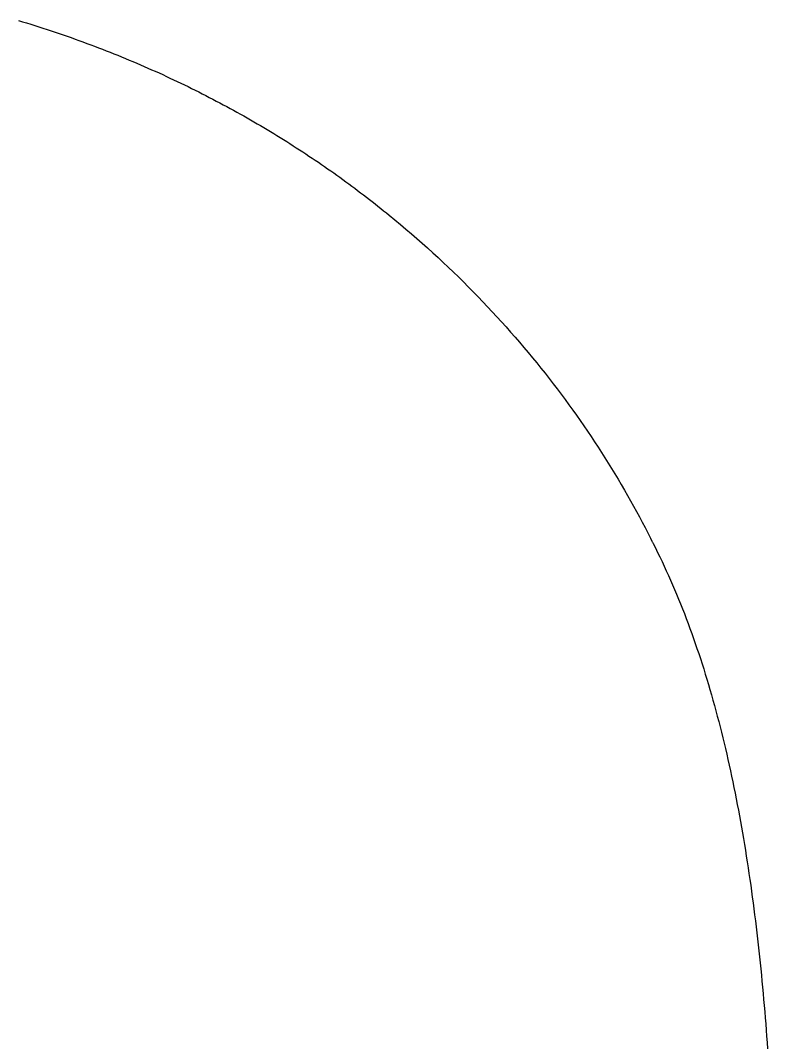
# Model space of a CAD drawing. Extents: x -7.3 to 34, y 0 to 22.
# Drawn here: x 2.576 to 2.6178, y 0.8818 to 0.9391 of the extents above; entities that cross this region are included whole.
import ezdxf

# ---------------------------------------------------------------- set-up
doc = ezdxf.new("R2010")
doc.units = 0
doc.layers.add('SH_Text', color=7, linetype='Continuous')

msp = doc.modelspace()

# ---------------------------------------------------------------- linework, layer by layer
at = {"layer": 'SH_Text'}
for p, q in [((2.575873, 0.939074), (2.576104, 0.939005)), ((2.576104, 0.939005), (2.576334, 0.938934)), ((2.576334, 0.938934), (2.576564, 0.938863)), ((2.576564, 0.938863), (2.576792, 0.938791)), ((2.576792, 0.938791), (2.57702, 0.938719)), ((2.57702, 0.938719), (2.577248, 0.938646)), ((2.577248, 0.938646), (2.577475, 0.938572)), ((2.577475, 0.938572), (2.577701, 0.938497)), ((2.577701, 0.938497), (2.577926, 0.938422)), ((2.577926, 0.938422), (2.57815, 0.938346)), ((2.57815, 0.938346), (2.578374, 0.938269)), ((2.578374, 0.938269), (2.578597, 0.938192)), ((2.578597, 0.938192), (2.57882, 0.938114)), ((2.57882, 0.938114), (2.579042, 0.938035)), ((2.579042, 0.938035), (2.579263, 0.937955)), ((2.579263, 0.937955), (2.579483, 0.937875)), ((2.579483, 0.937875), (2.579703, 0.937794)), ((2.579703, 0.937794), (2.579922, 0.937713)), ((2.579922, 0.937713), (2.58014, 0.937631)), ((2.58014, 0.937631), (2.580357, 0.937548)), ((2.580357, 0.937548), (2.580574, 0.937465)), ((2.580574, 0.937465), (2.58079, 0.937381)), ((2.58079, 0.937381), (2.581006, 0.937296)), ((2.581006, 0.937296), (2.581221, 0.93721)), ((2.581221, 0.93721), (2.581435, 0.937124)), ((2.581435, 0.937124), (2.581648, 0.937038)), ((2.581648, 0.937038), (2.58186, 0.93695)), ((2.58186, 0.93695), (2.582072, 0.936862)), ((2.582072, 0.936862), (2.582284, 0.936774)), ((2.582284, 0.936774), (2.582494, 0.936684)), ((2.582494, 0.936684), (2.582704, 0.936595)), ((2.582704, 0.936595), (2.582913, 0.936504)), ((2.582913, 0.936504), (2.583122, 0.936413)), ((2.583122, 0.936413), (2.583329, 0.936321)), ((2.583329, 0.936321), (2.583536, 0.936229)), ((2.583536, 0.936229), (2.583743, 0.936136)), ((2.583743, 0.936136), (2.583948, 0.936042)), ((2.583948, 0.936042), (2.584153, 0.935948)), ((2.584153, 0.935948), (2.584357, 0.935853)), ((2.584357, 0.935853), (2.584561, 0.935758)), ((2.584561, 0.935758), (2.584764, 0.935662)), ((2.584764, 0.935662), (2.584966, 0.935566)), ((2.584966, 0.935566), (2.585168, 0.935468)), ((2.585168, 0.935468), (2.585368, 0.935371)), ((2.585368, 0.935371), (2.585568, 0.935272)), ((2.585568, 0.935272), (2.585768, 0.935173)), ((2.585768, 0.935173), (2.585966, 0.935074)), ((2.585966, 0.935074), (2.586164, 0.934974)), ((2.586164, 0.934974), (2.586362, 0.934873)), ((2.586362, 0.934873), (2.586558, 0.934772)), ((2.586558, 0.934772), (2.586754, 0.93467)), ((2.586754, 0.93467), (2.58695, 0.934568)), ((2.58695, 0.934568), (2.587144, 0.934465)), ((2.587144, 0.934465), (2.587338, 0.934362)), ((2.587338, 0.934362), (2.587531, 0.934258)), ((2.587531, 0.934258), (2.587724, 0.934153)), ((2.587724, 0.934153), (2.587915, 0.934048)), ((2.587915, 0.934048), (2.588106, 0.933943)), ((2.588106, 0.933943), (2.588297, 0.933837)), ((2.588297, 0.933837), (2.588486, 0.93373)), ((2.588486, 0.93373), (2.588676, 0.933623)), ((2.588676, 0.933623), (2.588864, 0.933515)), ((2.588864, 0.933515), (2.589052, 0.933407)), ((2.589052, 0.933407), (2.589238, 0.933298)), ((2.589238, 0.933298), (2.589425, 0.933189)), ((2.589425, 0.933189), (2.58961, 0.933079)), ((2.58961, 0.933079), (2.589795, 0.932969)), ((2.589795, 0.932969), (2.589979, 0.932858)), ((2.589979, 0.932858), (2.590163, 0.932747)), ((2.590163, 0.932747), (2.590346, 0.932635)), ((2.590346, 0.932635), (2.590528, 0.932523)), ((2.590528, 0.932523), (2.590709, 0.93241)), ((2.590709, 0.93241), (2.59089, 0.932297)), ((2.59089, 0.932297), (2.59107, 0.932183)), ((2.59107, 0.932183), (2.59125, 0.932069)), ((2.59125, 0.932069), (2.591428, 0.931954)), ((2.591428, 0.931954), (2.591607, 0.931839)), ((2.591607, 0.931839), (2.591784, 0.931723)), ((2.591784, 0.931723), (2.591961, 0.931607)), ((2.591961, 0.931607), (2.592137, 0.93149)), ((2.592137, 0.93149), (2.592312, 0.931373)), ((2.592312, 0.931373), (2.592487, 0.931256)), ((2.592487, 0.931256), (2.592661, 0.931138)), ((2.592661, 0.931138), (2.592834, 0.931019)), ((2.592834, 0.931019), (2.593006, 0.9309)), ((2.593006, 0.9309), (2.593178, 0.930781)), ((2.593178, 0.930781), (2.59335, 0.930661)), ((2.59335, 0.930661), (2.59352, 0.930541)), ((2.59352, 0.930541), (2.59369, 0.93042)), ((2.59369, 0.93042), (2.593859, 0.930299)), ((2.593859, 0.930299), (2.594028, 0.930177)), ((2.594028, 0.930177), (2.594196, 0.930055)), ((2.594196, 0.930055), (2.594363, 0.929933)), ((2.594363, 0.929933), (2.594529, 0.92981)), ((2.594529, 0.92981), (2.594695, 0.929687)), ((2.594695, 0.929687), (2.59486, 0.929563)), ((2.59486, 0.929563), (2.595025, 0.929439)), ((2.595025, 0.929439), (2.595189, 0.929314)), ((2.595189, 0.929314), (2.595352, 0.92919)), ((2.595352, 0.92919), (2.595514, 0.929064)), ((2.595514, 0.929064), (2.595676, 0.928939)), ((2.595676, 0.928939), (2.595837, 0.928812)), ((2.595837, 0.928812), (2.595998, 0.928686)), ((2.595998, 0.928686), (2.596157, 0.928559)), ((2.596157, 0.928559), (2.596316, 0.928432)), ((2.596316, 0.928432), (2.596475, 0.928304)), ((2.596475, 0.928304), (2.596633, 0.928176)), ((2.596633, 0.928176), (2.596946, 0.927919)), ((2.596946, 0.927919), (2.597257, 0.92766)), ((2.597257, 0.92766), (2.597565, 0.9274)), ((2.597565, 0.9274), (2.59787, 0.927138)), ((2.59787, 0.927138), (2.598173, 0.926875)), ((2.598173, 0.926875), (2.598473, 0.926611)), ((2.598473, 0.926611), (2.598771, 0.926345)), ((2.598771, 0.926345), (2.599065, 0.926078)), ((2.599065, 0.926078), (2.599357, 0.92581)), ((2.599357, 0.92581), (2.599647, 0.92554)), ((2.599647, 0.92554), (2.599934, 0.925269)), ((2.599934, 0.925269), (2.600218, 0.924997)), ((2.600218, 0.924997), (2.600499, 0.924724)), ((2.600499, 0.924724), (2.600778, 0.924449)), ((2.600778, 0.924449), (2.601054, 0.924174)), ((2.601054, 0.924174), (2.601328, 0.923897)), ((2.601328, 0.923897), (2.601598, 0.923619)), ((2.601598, 0.923619), (2.601867, 0.92334)), ((2.601867, 0.92334), (2.602132, 0.92306)), ((2.602132, 0.92306), (2.602395, 0.922779)), ((2.602395, 0.922779), (2.602655, 0.922497)), ((2.602655, 0.922497), (2.602913, 0.922214)), ((2.602913, 0.922214), (2.603168, 0.92193)), ((2.603168, 0.92193), (2.603421, 0.921645)), ((2.603421, 0.921645), (2.603671, 0.92136)), ((2.603671, 0.92136), (2.603918, 0.921073)), ((2.603918, 0.921073), (2.604162, 0.920786)), ((2.604162, 0.920786), (2.604404, 0.920498)), ((2.604404, 0.920498), (2.604644, 0.920209)), ((2.604644, 0.920209), (2.60488, 0.919919)), ((2.60488, 0.919919), (2.605115, 0.919628)), ((2.605115, 0.919628), (2.605346, 0.919337)), ((2.605346, 0.919337), (2.605575, 0.919045)), ((2.605575, 0.919045), (2.605802, 0.918753)), ((2.605802, 0.918753), (2.606025, 0.91846)), ((2.606025, 0.91846), (2.606247, 0.918166)), ((2.606247, 0.918166), (2.606465, 0.917872)), ((2.606465, 0.917872), (2.606681, 0.917577)), ((2.606681, 0.917577), (2.606895, 0.917281)), ((2.606895, 0.917281), (2.607106, 0.916986)), ((2.607106, 0.916986), (2.607314, 0.916689)), ((2.607314, 0.916689), (2.60752, 0.916392)), ((2.60752, 0.916392), (2.607723, 0.916095)), ((2.607723, 0.916095), (2.607923, 0.915798)), ((2.607923, 0.915798), (2.608121, 0.9155)), ((2.608121, 0.9155), (2.608317, 0.915201)), ((2.608317, 0.915201), (2.60851, 0.914903)), ((2.60851, 0.914903), (2.6087, 0.914604)), ((2.6087, 0.914604), (2.608888, 0.914304)), ((2.608888, 0.914304), (2.609073, 0.914005)), ((2.609073, 0.914005), (2.609256, 0.913705)), ((2.609256, 0.913705), (2.609436, 0.913405)), ((2.609436, 0.913405), (2.609614, 0.913105)), ((2.609614, 0.913105), (2.609789, 0.912805)), ((2.609789, 0.912805), (2.609962, 0.912505)), ((2.609962, 0.912505), (2.610132, 0.912205)), ((2.610132, 0.912205), (2.610299, 0.911904)), ((2.610299, 0.911904), (2.610464, 0.911604)), ((2.610464, 0.911604), (2.610627, 0.911304)), ((2.610627, 0.911304), (2.610786, 0.911003)), ((2.610786, 0.911003), (2.610944, 0.910703)), ((2.610944, 0.910703), (2.611099, 0.910402)), ((2.611099, 0.910402), (2.611251, 0.910102)), ((2.611251, 0.910102), (2.611326, 0.909952)), ((2.611326, 0.909952), (2.611345, 0.909915)), ((2.611345, 0.909915), (2.611361, 0.909884)), ((2.611361, 0.909884), (2.611393, 0.909821)), ((2.611393, 0.909821), (2.611521, 0.90957)), ((2.611521, 0.90957), (2.611646, 0.909318)), ((2.611646, 0.909318), (2.611771, 0.909063)), ((2.611771, 0.909063), (2.611894, 0.908807)), ((2.611894, 0.908807), (2.612015, 0.90855)), ((2.612015, 0.90855), (2.612135, 0.908291)), ((2.612135, 0.908291), (2.612253, 0.90803)), ((2.612253, 0.90803), (2.61237, 0.907768)), ((2.61237, 0.907768), (2.612485, 0.907504)), ((2.612485, 0.907504), (2.612599, 0.907239)), ((2.612599, 0.907239), (2.612711, 0.906972)), ((2.612711, 0.906972), (2.612822, 0.906704)), ((2.612822, 0.906704), (2.612931, 0.906435)), ((2.612931, 0.906435), (2.613039, 0.906163)), ((2.613039, 0.906163), (2.613146, 0.905891)), ((2.613146, 0.905891), (2.613251, 0.905617)), ((2.613251, 0.905617), (2.613355, 0.905341)), ((2.613355, 0.905341), (2.613457, 0.905064)), ((2.613457, 0.905064), (2.613558, 0.904786)), ((2.613558, 0.904786), (2.613657, 0.904507)), ((2.613657, 0.904507), (2.613755, 0.904226)), ((2.613755, 0.904226), (2.613852, 0.903943)), ((2.613852, 0.903943), (2.613948, 0.903659)), ((2.613948, 0.903659), (2.614042, 0.903374)), ((2.614042, 0.903374), (2.614134, 0.903088)), ((2.614134, 0.903088), (2.614226, 0.9028)), ((2.614226, 0.9028), (2.614316, 0.902511)), ((2.614316, 0.902511), (2.614405, 0.902221)), ((2.614405, 0.902221), (2.614492, 0.901929)), ((2.614492, 0.901929), (2.614578, 0.901636)), ((2.614578, 0.901636), (2.614663, 0.901342)), ((2.614663, 0.901342), (2.614747, 0.901047)), ((2.614747, 0.901047), (2.614829, 0.90075)), ((2.614829, 0.90075), (2.61491, 0.900453)), ((2.61491, 0.900453), (2.61499, 0.900154)), ((2.61499, 0.900154), (2.615069, 0.899854)), ((2.615069, 0.899854), (2.615146, 0.899552)), ((2.615146, 0.899552), (2.615222, 0.89925)), ((2.615222, 0.89925), (2.615297, 0.898946)), ((2.615297, 0.898946), (2.615371, 0.898641)), ((2.615371, 0.898641), (2.615444, 0.898336)), ((2.615444, 0.898336), (2.615515, 0.898029)), ((2.615515, 0.898029), (2.615586, 0.89772)), ((2.615586, 0.89772), (2.615655, 0.897411)), ((2.615655, 0.897411), (2.615723, 0.897101)), ((2.615723, 0.897101), (2.61579, 0.89679)), ((2.61579, 0.89679), (2.615855, 0.896478)), ((2.615855, 0.896478), (2.61592, 0.896164)), ((2.61592, 0.896164), (2.615983, 0.89585)), ((2.615983, 0.89585), (2.616046, 0.895534)), ((2.616046, 0.895534), (2.616107, 0.895218)), ((2.616107, 0.895218), (2.616167, 0.894901)), ((2.616167, 0.894901), (2.616226, 0.894582)), ((2.616226, 0.894582), (2.616285, 0.894263)), ((2.616285, 0.894263), (2.616342, 0.893943)), ((2.616342, 0.893943), (2.616398, 0.893622)), ((2.616398, 0.893622), (2.616453, 0.8933)), ((2.616453, 0.8933), (2.616507, 0.892977)), ((2.616507, 0.892977), (2.616559, 0.892653)), ((2.616559, 0.892653), (2.616611, 0.892328)), ((2.616611, 0.892328), (2.616662, 0.892003)), ((2.616662, 0.892003), (2.616712, 0.891676)), ((2.616712, 0.891676), (2.616761, 0.891349)), ((2.616761, 0.891349), (2.616809, 0.891021)), ((2.616809, 0.891021), (2.616856, 0.890692)), ((2.616856, 0.890692), (2.616902, 0.890362)), ((2.616902, 0.890362), (2.616948, 0.890032)), ((2.616948, 0.890032), (2.616992, 0.889701)), ((2.616992, 0.889701), (2.617035, 0.889369)), ((2.617035, 0.889369), (2.617078, 0.889036)), ((2.617078, 0.889036), (2.617119, 0.888702)), ((2.617119, 0.888702), (2.61716, 0.888368)), ((2.61716, 0.888368), (2.6172, 0.888033)), ((2.6172, 0.888033), (2.617238, 0.887697)), ((2.617238, 0.887697), (2.617276, 0.887361)), ((2.617276, 0.887361), (2.617314, 0.887024)), ((2.617314, 0.887024), (2.61735, 0.886686)), ((2.61735, 0.886686), (2.617385, 0.886348)), ((2.617385, 0.886348), (2.61742, 0.886009)), ((2.61742, 0.886009), (2.617454, 0.88567)), ((2.617454, 0.88567), (2.617487, 0.885329)), ((2.617487, 0.885329), (2.617519, 0.884989)), ((2.617519, 0.884989), (2.617551, 0.884647)), ((2.617551, 0.884647), (2.617582, 0.884305)), ((2.617582, 0.884305), (2.617612, 0.883963)), ((2.617612, 0.883963), (2.617641, 0.88362)), ((2.617641, 0.88362), (2.617669, 0.883276)), ((2.617669, 0.883276), (2.617697, 0.882932)), ((2.617697, 0.882932), (2.617724, 0.882587)), ((2.617724, 0.882587), (2.61775, 0.882242)), ((2.61775, 0.882242), (2.617776, 0.881897)), ((2.617776, 0.881897), (2.617801, 0.881551))]:
    msp.add_line(p, q, dxfattribs=at)
msp.add_lwpolyline([(2.575873, 0.939074), (2.576104, 0.939005), (2.576334, 0.938934), (2.576564, 0.938863), (2.576792, 0.938791), (2.57702, 0.938719), (2.577248, 0.938646), (2.577475, 0.938572), (2.577701, 0.938497), (2.577926, 0.938422), (2.57815, 0.938346), (2.578374, 0.938269), (2.578597, 0.938192), (2.57882, 0.938114), (2.579042, 0.938035), (2.579263, 0.937955), (2.579483, 0.937875), (2.579703, 0.937794), (2.579922, 0.937713), (2.58014, 0.937631), (2.580357, 0.937548), (2.580574, 0.937465), (2.58079, 0.937381), (2.581006, 0.937296), (2.581221, 0.93721), (2.581435, 0.937124), (2.581648, 0.937038), (2.58186, 0.93695), (2.582072, 0.936862), (2.582284, 0.936774), (2.582494, 0.936684), (2.582704, 0.936595), (2.582913, 0.936504), (2.583122, 0.936413), (2.583329, 0.936321), (2.583536, 0.936229), (2.583743, 0.936136), (2.583948, 0.936042), (2.584153, 0.935948), (2.584357, 0.935853), (2.584561, 0.935758), (2.584764, 0.935662), (2.584966, 0.935566), (2.585168, 0.935468), (2.585368, 0.935371), (2.585568, 0.935272), (2.585768, 0.935173), (2.585966, 0.935074), (2.586164, 0.934974), (2.586362, 0.934873), (2.586558, 0.934772), (2.586754, 0.93467), (2.58695, 0.934568), (2.587144, 0.934465), (2.587338, 0.934362), (2.587531, 0.934258), (2.587724, 0.934153), (2.587915, 0.934048), (2.588106, 0.933943), (2.588297, 0.933837), (2.588486, 0.93373), (2.588676, 0.933623), (2.588864, 0.933515), (2.589052, 0.933407), (2.589238, 0.933298), (2.589425, 0.933189), (2.58961, 0.933079), (2.589795, 0.932969), (2.589979, 0.932858), (2.590163, 0.932747), (2.590346, 0.932635), (2.590528, 0.932523), (2.590709, 0.93241), (2.59089, 0.932297), (2.59107, 0.932183), (2.59125, 0.932069), (2.591428, 0.931954), (2.591607, 0.931839), (2.591784, 0.931723), (2.591961, 0.931607), (2.592137, 0.93149), (2.592312, 0.931373), (2.592487, 0.931256), (2.592661, 0.931138), (2.592834, 0.931019), (2.593006, 0.9309), (2.593178, 0.930781), (2.59335, 0.930661), (2.59352, 0.930541), (2.59369, 0.93042), (2.593859, 0.930299), (2.594028, 0.930177), (2.594196, 0.930055), (2.594363, 0.929933), (2.594529, 0.92981), (2.594695, 0.929687), (2.59486, 0.929563), (2.595025, 0.929439), (2.595189, 0.929314), (2.595352, 0.92919), (2.595514, 0.929064), (2.595676, 0.928939), (2.595837, 0.928812), (2.595998, 0.928686), (2.596157, 0.928559), (2.596316, 0.928432), (2.596475, 0.928304), (2.596633, 0.928176), (2.596946, 0.927919), (2.597257, 0.92766), (2.597565, 0.9274), (2.59787, 0.927138), (2.598173, 0.926875), (2.598473, 0.926611), (2.598771, 0.926345), (2.599065, 0.926078), (2.599357, 0.92581), (2.599647, 0.92554), (2.599934, 0.925269), (2.600218, 0.924997), (2.600499, 0.924724), (2.600778, 0.924449), (2.601054, 0.924174), (2.601328, 0.923897), (2.601598, 0.923619), (2.601867, 0.92334), (2.602132, 0.92306), (2.602395, 0.922779), (2.602655, 0.922497), (2.602913, 0.922214), (2.603168, 0.92193), (2.603421, 0.921645), (2.603671, 0.92136), (2.603918, 0.921073), (2.604162, 0.920786), (2.604404, 0.920498), (2.604644, 0.920209), (2.60488, 0.919919), (2.605115, 0.919628), (2.605346, 0.919337), (2.605575, 0.919045), (2.605802, 0.918753), (2.606025, 0.91846), (2.606247, 0.918166), (2.606465, 0.917872), (2.606681, 0.917577), (2.606895, 0.917281), (2.607106, 0.916986), (2.607314, 0.916689), (2.60752, 0.916392), (2.607723, 0.916095), (2.607923, 0.915798), (2.608121, 0.9155), (2.608317, 0.915201), (2.60851, 0.914903), (2.6087, 0.914604), (2.608888, 0.914304), (2.609073, 0.914005), (2.609256, 0.913705), (2.609436, 0.913405), (2.609614, 0.913105), (2.609789, 0.912805), (2.609962, 0.912505), (2.610132, 0.912205), (2.610299, 0.911904), (2.610464, 0.911604), (2.610627, 0.911304), (2.610786, 0.911003), (2.610944, 0.910703), (2.611099, 0.910402), (2.611251, 0.910102), (2.611326, 0.909952), (2.611345, 0.909915), (2.611361, 0.909884), (2.611393, 0.909821), (2.611521, 0.90957), (2.611646, 0.909318), (2.611771, 0.909063), (2.611894, 0.908807), (2.612015, 0.90855), (2.612135, 0.908291), (2.612253, 0.90803), (2.61237, 0.907768), (2.612485, 0.907504), (2.612599, 0.907239), (2.612711, 0.906972), (2.612822, 0.906704), (2.612931, 0.906435), (2.613039, 0.906163), (2.613146, 0.905891), (2.613251, 0.905617), (2.613355, 0.905341), (2.613457, 0.905064), (2.613558, 0.904786), (2.613657, 0.904507), (2.613755, 0.904226), (2.613852, 0.903943), (2.613948, 0.903659), (2.614042, 0.903374), (2.614134, 0.903088), (2.614226, 0.9028), (2.614316, 0.902511), (2.614405, 0.902221), (2.614492, 0.901929), (2.614578, 0.901636), (2.614663, 0.901342), (2.614747, 0.901047), (2.614829, 0.90075), (2.61491, 0.900453), (2.61499, 0.900154), (2.615069, 0.899854), (2.615146, 0.899552), (2.615222, 0.89925), (2.615297, 0.898946), (2.615371, 0.898641), (2.615444, 0.898336), (2.615515, 0.898029), (2.615586, 0.89772), (2.615655, 0.897411), (2.615723, 0.897101), (2.61579, 0.89679), (2.615855, 0.896478), (2.61592, 0.896164), (2.615983, 0.89585), (2.616046, 0.895534), (2.616107, 0.895218), (2.616167, 0.894901), (2.616226, 0.894582), (2.616285, 0.894263), (2.616342, 0.893943), (2.616398, 0.893622), (2.616453, 0.8933), (2.616507, 0.892977), (2.616559, 0.892653), (2.616611, 0.892328), (2.616662, 0.892003), (2.616712, 0.891676), (2.616761, 0.891349), (2.616809, 0.891021), (2.616856, 0.890692), (2.616902, 0.890362), (2.616948, 0.890032), (2.616992, 0.889701), (2.617035, 0.889369), (2.617078, 0.889036), (2.617119, 0.888702), (2.61716, 0.888368), (2.6172, 0.888033), (2.617238, 0.887697), (2.617276, 0.887361), (2.617314, 0.887024), (2.61735, 0.886686), (2.617385, 0.886348), (2.61742, 0.886009), (2.617454, 0.88567), (2.617487, 0.885329), (2.617519, 0.884989), (2.617551, 0.884647), (2.617582, 0.884305), (2.617612, 0.883963), (2.617641, 0.88362), (2.617669, 0.883276), (2.617697, 0.882932), (2.617724, 0.882587), (2.61775, 0.882242), (2.617776, 0.881897), (2.617801, 0.881551)], dxfattribs=at)

doc.saveas('drawing.dxf')
